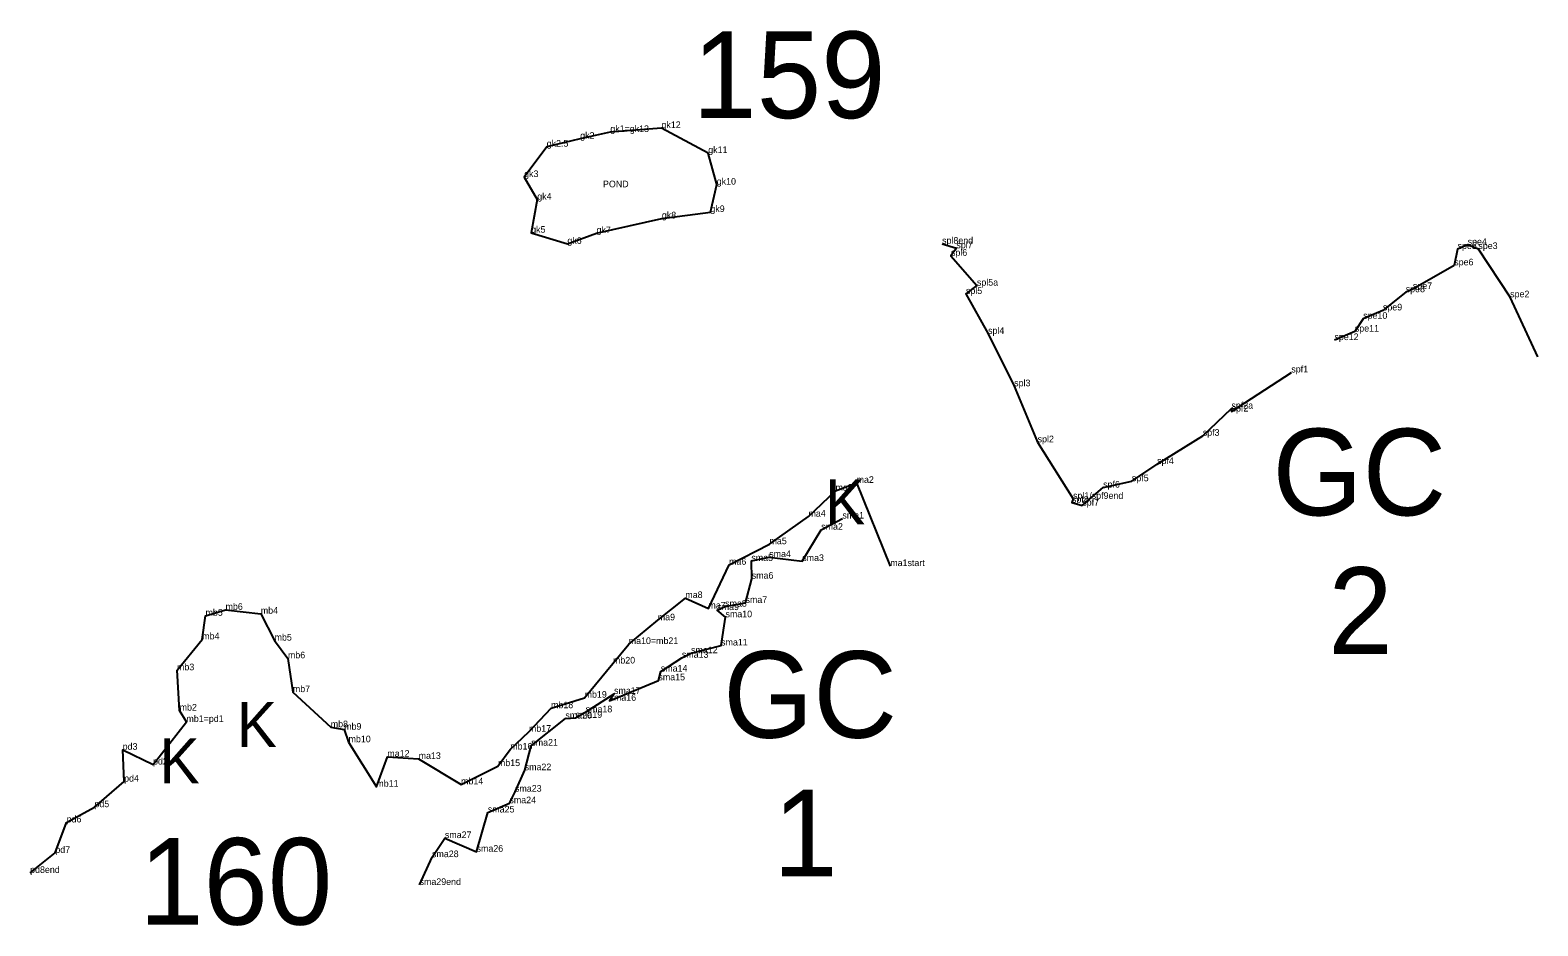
# Model space of a CAD drawing. Extents: x 2072529 to 2268796, y 436423 to 470406.
# Drawn here: x 2181788 to 2182926, y 451820 to 452495 of the extents above; entities that cross this region are included whole.
import ezdxf

# ---------------------------------------------------------------- set-up
doc = ezdxf.new("R2010")
doc.units = 0
for name, color, linetype in [('Default', 7, 'Continuous'), ('Exist Environmental Wetland Boundary', 7, 'Continuous'), ('Exist Environmental Wetland Boundary Cogo Comment', 7, 'Continuous'), ('Exist Hydro Jurisdictional Stream or Body of Water NEU Mitigable', 7, 'Continuous'), ('Exist Hydro Jurisdictional Stream or Body of Water NEU Mitigable Cogo Comment', 7, 'Continuous'), ('Exist Hydro Swamp or Marsh', 7, 'Continuous'), ('Old_Level_20', 7, 'Continuous')]:
    doc.layers.add(name, color=color, linetype=linetype)

msp = doc.modelspace()

# ---------------------------------------------------------------- linework, layer by layer
at = {"layer": 'Exist Environmental Wetland Boundary'}
msp.add_lwpolyline([(2181788.2, 451859.5), (2181807.2, 451874.6), (2181815.7, 451897.6), (2181836.7, 451909.1), (2181859.1, 451928.4), (2181858, 451952.4), (2181880.9, 451941.3), (2181906.1, 451973.4), (2181901, 451982), (2181899, 452012.4), (2181918, 452035.7), (2181920.5, 452053.5), (2181935.6, 452058), (2181962.2, 452055.1), (2181972.6, 452034.8), (2181982.7, 452021.4), (2181986.4, 451995.9), (2182015, 451969.4), (2182025.1, 451967.6), (2182028.4, 451958.1), (2182049.4, 451924.5), (2182057.7, 451947.2), (2182081.3, 451945.5), (2182113.3, 451926.3), (2182141.1, 451940.1), (2182150.4, 451952.6), (2182164.5, 451966), (2182181.2, 451983.8), (2182206.5, 451991.7), (2182227.9, 452017.5), (2182239.8, 452032.2), (2182261.7, 452050.1), (2182282.5, 452066.9), (2182299.9, 452059), (2182315.5, 452092), (2182346, 452107.5), (2182375.4, 452128.3), (2182395.8, 452147.9), (2182411.7, 452153.8), (2182437.1, 452091)], dxfattribs=at)
at = {"layer": 'Exist Hydro Jurisdictional Stream or Body of Water NEU Mitigable'}
msp.add_lwpolyline([(2182225.9, 452418.5), (2182203.2, 452413.4), (2182177.9, 452407.4), (2182160.9, 452384.5), (2182170.8, 452367.5), (2182166.2, 452342.5), (2182193.5, 452334.1), (2182215.5, 452342.2), (2182264.8, 452353.3), (2182301.4, 452358.1), (2182306.2, 452378.8), (2182299.8, 452402.6), (2182264.5, 452421.5)], close=True, dxfattribs=at)
for points in [[(2182476.2, 452334.2), (2182487, 452330.8), (2182482.9, 452325.1), (2182502.5, 452302.6), (2182494.2, 452296.3), (2182510.9, 452266.2), (2182530.6, 452226.7), (2182548.3, 452184.4), (2182575, 452141.7)], [(2182925.7, 452248.8), (2182904.8, 452293.8), (2182880.8, 452330.2), (2182872.7, 452333.3), (2182865.1, 452330.2), (2182862.6, 452317.9), (2182831.4, 452300), (2182826, 452297.6), (2182808.8, 452283.9), (2182793.9, 452277.6), (2182787.6, 452267.9), (2182772.2, 452261.5)], [(2182575, 452141.7), (2182574.2, 452138.9), (2182582, 452136.6), (2182597.7, 452150.2), (2182619.4, 452155), (2182638.4, 452168), (2182672.9, 452189.3), (2182694.5, 452209.8), (2182694.6, 452207.6), (2182739.7, 452237.1)], [(2182082, 451850.4), (2182091.4, 451871.4), (2182101.1, 451885.8), (2182125, 451875.5), (2182133.5, 451905.1), (2182149.8, 451912.1), (2182154, 451920.8), (2182161.3, 451937), (2182166.3, 451955.5), (2182192, 451976), (2182199.7, 451976.5), (2182207.3, 451980.7), (2182228.7, 451994.6), (2182225.3, 451989.4), (2182262.2, 452004.8), (2182264, 452011.4), (2182279.9, 452021.8), (2182286.8, 452025.3), (2182309.5, 452031.1), (2182312.8, 452052.4), (2182306.6, 452057.8), (2182312.5, 452060.4), (2182327.9, 452063.2), (2182332.6, 452081.5), (2182332.3, 452094.9), (2182345.8, 452097.8), (2182370.7, 452094.8), (2182385, 452118.4), (2182401, 452126.9)]]:
    msp.add_lwpolyline(points, dxfattribs=at)
at = {"layer": 'Old_Level_20'}
for p, q in [((2182225.9, 452418.5), (2182225.9, 452418.5)), ((2182264.5, 452421.5), (2182264.5, 452421.5)), ((2182177.9, 452407.4), (2182177.9, 452407.4)), ((2182203.2, 452413.4), (2182203.2, 452413.4)), ((2182299.8, 452402.6), (2182299.8, 452402.6)), ((2182160.9, 452384.5), (2182160.9, 452384.5)), ((2182306.2, 452378.8), (2182306.2, 452378.8)), ((2182170.8, 452367.5), (2182170.8, 452367.5)), ((2182264.8, 452353.3), (2182264.8, 452353.3)), ((2182301.4, 452358.1), (2182301.4, 452358.1)), ((2182166.2, 452342.5), (2182166.2, 452342.5)), ((2182215.5, 452342.2), (2182215.5, 452342.2)), ((2182193.5, 452334.1), (2182193.5, 452334.1)), ((2182476.2, 452334.2), (2182476.2, 452334.2)), ((2182482.9, 452325.1), (2182482.9, 452325.1)), ((2182487, 452330.8), (2182487, 452330.8)), ((2182865.1, 452330.2), (2182865.1, 452330.2)), ((2182872.7, 452333.3), (2182872.7, 452333.3)), ((2182880.8, 452330.2), (2182880.8, 452330.2)), ((2182862.6, 452317.9), (2182862.6, 452317.9)), ((2182502.5, 452302.6), (2182502.5, 452302.6)), ((2182494.2, 452296.3), (2182494.2, 452296.3)), ((2182826, 452297.6), (2182826, 452297.6)), ((2182831.4, 452300), (2182831.4, 452300)), ((2182904.8, 452293.8), (2182904.8, 452293.8)), ((2182808.8, 452283.9), (2182808.8, 452283.9)), ((2182787.6, 452267.9), (2182787.6, 452267.9)), ((2182793.9, 452277.6), (2182793.9, 452277.6)), ((2182510.9, 452266.2), (2182510.9, 452266.2)), ((2182772.2, 452261.5), (2182772.2, 452261.5)), ((2182925.7, 452248.8), (2182925.7, 452248.8)), ((2182739.7, 452237.1), (2182739.7, 452237.1)), ((2182530.6, 452226.7), (2182530.6, 452226.7)), ((2182694.5, 452209.8), (2182694.5, 452209.8)), ((2182694.6, 452207.6), (2182694.6, 452207.6)), ((2182672.9, 452189.3), (2182672.9, 452189.3)), ((2182548.3, 452184.4), (2182548.3, 452184.4)), ((2182638.4, 452168), (2182638.4, 452168)), ((2182411.7, 452153.8), (2182411.7, 452153.8)), ((2182619.4, 452155), (2182619.4, 452155)), ((2182395.8, 452147.9), (2182395.8, 452147.9)), ((2182597.7, 452150.2), (2182597.7, 452150.2)), ((2182574.2, 452138.9), (2182574.2, 452138.9)), ((2182575, 452141.7), (2182575, 452141.7)), ((2182582, 452136.6), (2182582, 452136.6)), ((2182375.4, 452128.3), (2182375.4, 452128.3)), ((2182401, 452126.9), (2182401, 452126.9)), ((2182385, 452118.4), (2182385, 452118.4)), ((2182345.8, 452097.8), (2182345.8, 452097.8)), ((2182346, 452107.5), (2182346, 452107.5)), ((2182315.5, 452092), (2182315.5, 452092)), ((2182332.3, 452094.9), (2182332.3, 452094.9)), ((2182370.7, 452094.8), (2182370.7, 452094.8)), ((2182437.1, 452091), (2182437.1, 452091)), ((2182332.6, 452081.5), (2182332.6, 452081.5)), ((2182282.5, 452066.9), (2182282.5, 452066.9)), ((2182327.9, 452063.2), (2182327.9, 452063.2)), ((2181920.5, 452053.5), (2181920.5, 452053.5)), ((2181935.6, 452058), (2181935.6, 452058)), ((2181962.2, 452055.1), (2181962.2, 452055.1)), ((2182299.9, 452059), (2182299.9, 452059)), ((2182306.6, 452057.8), (2182306.6, 452057.8)), ((2182312.5, 452060.4), (2182312.5, 452060.4)), ((2182312.8, 452052.4), (2182312.8, 452052.4)), ((2182261.7, 452050.1), (2182261.7, 452050.1)), ((2181918, 452035.7), (2181918, 452035.7)), ((2181972.6, 452034.8), (2181972.6, 452034.8)), ((2182239.8, 452032.2), (2182239.8, 452032.2)), ((2182309.5, 452031.1), (2182309.5, 452031.1)), ((2181982.7, 452021.4), (2181982.7, 452021.4)), ((2182227.9, 452017.5), (2182227.9, 452017.5)), ((2182279.9, 452021.8), (2182279.9, 452021.8)), ((2182286.8, 452025.3), (2182286.8, 452025.3)), ((2181899, 452012.4), (2181899, 452012.4)), ((2182264, 452011.4), (2182264, 452011.4)), ((2181986.4, 451995.9), (2181986.4, 451995.9)), ((2182228.7, 451994.6), (2182228.7, 451994.6)), ((2182262.2, 452004.8), (2182262.2, 452004.8)), ((2182181.2, 451983.8), (2182181.2, 451983.8)), ((2182206.5, 451991.7), (2182206.5, 451991.7)), ((2182225.3, 451989.4), (2182225.3, 451989.4)), ((2181901, 451982), (2181901, 451982)), ((2181906.1, 451973.4), (2181906.1, 451973.4)), ((2182192, 451976), (2182192, 451976)), ((2182199.7, 451976.5), (2182199.7, 451976.5)), ((2182207.3, 451980.7), (2182207.3, 451980.7)), ((2182015, 451969.4), (2182015, 451969.4)), ((2182025.1, 451967.6), (2182025.1, 451967.6)), ((2182164.5, 451966), (2182164.5, 451966)), ((2181858, 451952.4), (2181858, 451952.4)), ((2182028.4, 451958.1), (2182028.4, 451958.1)), ((2182150.4, 451952.6), (2182150.4, 451952.6)), ((2182166.3, 451955.5), (2182166.3, 451955.5)), ((2181880.9, 451941.3), (2181880.9, 451941.3)), ((2182057.7, 451947.2), (2182057.7, 451947.2)), ((2182081.3, 451945.5), (2182081.3, 451945.5)), ((2182141.1, 451940.1), (2182141.1, 451940.1)), ((2181859.1, 451928.4), (2181859.1, 451928.4)), ((2182113.3, 451926.3), (2182113.3, 451926.3)), ((2182161.3, 451937), (2182161.3, 451937)), ((2182049.4, 451924.5), (2182049.4, 451924.5)), ((2182154, 451920.8), (2182154, 451920.8)), ((2181836.7, 451909.1), (2181836.7, 451909.1)), ((2182133.5, 451905.1), (2182133.5, 451905.1)), ((2182149.8, 451912.1), (2182149.8, 451912.1)), ((2181815.7, 451897.6), (2181815.7, 451897.6)), ((2182101.1, 451885.8), (2182101.1, 451885.8)), ((2181807.2, 451874.6), (2181807.2, 451874.6)), ((2182091.4, 451871.4), (2182091.4, 451871.4)), ((2182125, 451875.5), (2182125, 451875.5)), ((2181788.2, 451859.5), (2181788.2, 451859.5)), ((2182082, 451850.4), (2182082, 451850.4))]:
    msp.add_line(p, q, dxfattribs=at)

# ---------------------------------------------------------------- texts
at = {"layer": 'Default'}
for s, height, p in [('159', 65.34, (2182287.8, 452429)), ('GC', 65.34, (2182725.5, 452129.3)), ('2', 65.3, (2182767.6, 452024.8)), ('GC', 65.34, (2182311.1, 451961.5)), ('1', 65.3, (2182348.8, 451857)), ('160', 65.34, (2181870.4, 451820.5))]:
    msp.add_text(s, height=height, dxfattribs=at).set_placement(p)
at = {"layer": 'Exist Environmental Wetland Boundary Cogo Comment'}
for s, p in [('ma2', (2182411.7, 452153.8)), ('ma3', (2182395.8, 452147.9)), ('ma4', (2182375.4, 452128.3)), ('ma5', (2182346, 452107.5)), ('ma6', (2182315.5, 452092)), ('ma1start', (2182437.1, 452091)), ('mb6', (2181935.6, 452058)), ('ma8', (2182282.5, 452066.9)), ('ma7', (2182299.9, 452059)), ('mb5', (2181920.5, 452053.5)), ('mb4', (2181962.2, 452055.1)), ('ma9', (2182261.7, 452050.1)), ('mb4', (2181918, 452035.7)), ('mb5', (2181972.6, 452034.8)), ('ma10=mb21', (2182239.8, 452032.2)), ('mb3', (2181899, 452012.4)), ('mb6', (2181982.7, 452021.4)), ('mb20', (2182227.9, 452017.5)), ('mb7', (2181986.4, 451995.9)), ('mb19', (2182206.5, 451991.7)), ('mb2', (2181901, 451982)), ('mb18', (2182181.2, 451983.8)), ('mb1=pd1', (2181906.1, 451973.4)), ('mb8', (2182015, 451969.4)), ('mb9', (2182025.1, 451967.6)), ('mb10', (2182028.4, 451958.1)), ('mb17', (2182164.5, 451966)), ('pd3', (2181858, 451952.4)), ('ma12', (2182057.7, 451947.2)), ('ma13', (2182081.3, 451945.5)), ('mb16', (2182150.4, 451952.6)), ('pd2', (2181880.9, 451941.3)), ('mb15', (2182141.1, 451940.1)), ('pd4', (2181859.1, 451928.4)), ('mb11', (2182049.4, 451924.5)), ('mb14', (2182113.3, 451926.3)), ('pd5', (2181836.7, 451909.1)), ('pd6', (2181815.7, 451897.6)), ('pd7', (2181807.2, 451874.6)), ('pd8end', (2181788.2, 451859.5))]:
    msp.add_text(s, height=5, dxfattribs=at).set_placement(p)
at = {"layer": 'Exist Hydro Jurisdictional Stream or Body of Water NEU Mitigable Cogo Comment'}
for s, p in [('gk12', (2182264.5, 452421.5)), ('gk2', (2182203.2, 452413.4)), ('gk1=gk13', (2182225.9, 452418.5)), ('gk2.5', (2182177.9, 452407.4)), ('gk11', (2182299.8, 452402.6)), ('gk3', (2182160.9, 452384.5)), ('POND', (2182220.4, 452376.8)), ('gk10', (2182306.2, 452378.8)), ('gk4', (2182170.8, 452367.5)), ('gk8', (2182264.8, 452353.3)), ('gk9', (2182301.4, 452358.1)), ('gk5', (2182166.2, 452342.5)), ('gk7', (2182215.5, 452342.2)), ('gk6', (2182193.5, 452334.1)), ('spl8end', (2182476.2, 452334.2)), ('spl7', (2182487, 452330.8)), ('spe4', (2182872.7, 452333.3)), ('spl6', (2182482.9, 452325.1)), ('spe5', (2182865.1, 452330.2)), ('spe3', (2182880.8, 452330.2)), ('spe6', (2182862.6, 452317.9)), ('spl5a', (2182502.5, 452302.6)), ('spe8', (2182826, 452297.6)), ('spe7', (2182831.4, 452300)), ('spl5', (2182494.2, 452296.3)), ('spe2', (2182904.8, 452293.8)), ('spe10', (2182793.9, 452277.6)), ('spe9', (2182808.8, 452283.9)), ('spl4', (2182510.9, 452266.2)), ('spe11', (2182787.6, 452267.9)), ('spe12', (2182772.2, 452261.5)), ('spf1', (2182739.7, 452237.1)), ('spl3', (2182530.6, 452226.7)), ('spf2a', (2182694.5, 452209.8)), ('spf2', (2182694.6, 452207.6)), ('spl2', (2182548.3, 452184.4)), ('spf3', (2182672.9, 452189.3)), ('spf4', (2182638.4, 452168)), ('spf6', (2182597.7, 452150.2)), ('spf5', (2182619.4, 452155)), ('spf8', (2182574.2, 452138.9)), ('spl1/spf9end', (2182575, 452141.7)), ('sma1', (2182401, 452126.9)), ('spf7', (2182582, 452136.6)), ('sma2', (2182385, 452118.4)), ('sma5', (2182332.3, 452094.9)), ('sma4', (2182345.8, 452097.8)), ('sma3', (2182370.7, 452094.8)), ('sma6', (2182332.6, 452081.5)), ('sma9', (2182306.6, 452057.8)), ('sma8', (2182312.5, 452060.4)), ('sma7', (2182327.9, 452063.2)), ('sma10', (2182312.8, 452052.4)), ('sma12', (2182286.8, 452025.3)), ('sma11', (2182309.5, 452031.1)), ('sma13', (2182279.9, 452021.8)), ('sma15', (2182262.2, 452004.8)), ('sma14', (2182264, 452011.4)), ('sma16', (2182225.3, 451989.4)), ('sma17', (2182228.7, 451994.6)), ('sma18', (2182207.3, 451980.7)), ('sma20', (2182192, 451976)), ('sma19', (2182199.7, 451976.5)), ('sma21', (2182166.3, 451955.5)), ('sma22', (2182161.3, 451937)), ('sma24', (2182149.8, 451912.1)), ('sma23', (2182154, 451920.8)), ('sma25', (2182133.5, 451905.1)), ('sma27', (2182101.1, 451885.8)), ('sma28', (2182091.4, 451871.4)), ('sma26', (2182125, 451875.5)), ('sma29end', (2182082, 451850.4))]:
    msp.add_text(s, height=5, dxfattribs=at).set_placement(p)
at = {"layer": 'Exist Hydro Swamp or Marsh'}
for p in [(2182387.9, 452122.5), (2181944.1, 451954.4), (2181885.8, 451927.1)]:
    msp.add_text('K', height=34, dxfattribs=at).set_placement(p)

doc.saveas('drawing.dxf')
